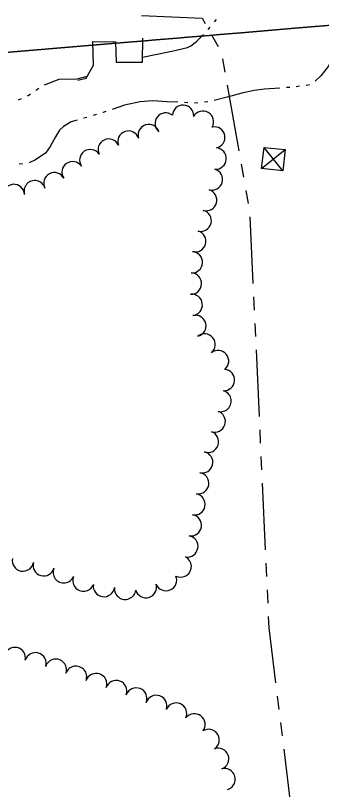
# Model space of a CAD drawing. Extents: x -25029 to 2274964, y -81170 to 687028.
# Drawn here: x -7528 to -7241, y -64412 to -63687 of the extents above; entities that cross this region are included whole.
import ezdxf

# ---------------------------------------------------------------- set-up
doc = ezdxf.new("R2010")
doc.units = 0
for name, color, linetype in [('DIVISIONS', 7, 'Continuous'), ('DV_X_Corp_Line', 7, 'Continuous'), ('TRANSPWRLN', 7, 'Continuous'), ('TREES', 7, 'Continuous'), ('WALL', 7, 'Continuous'), ('WATER', 7, 'Continuous')]:
    doc.layers.add(name, color=color, linetype=linetype)

msp = doc.modelspace()

# ---------------------------------------------------------------- linework, layer by layer
at = {"layer": 'DIVISIONS'}
for p, q in [((-7344.03, -63705.1), (-7337.82, -63715.95)), ((-7333.89, -63727.63), (-7331.72, -63739.94)), ((-7329.55, -63752.25), (-7318.68, -63813.79)), ((-7316.5, -63826.1), (-7314.33, -63838.41)), ((-7312.16, -63850.72), (-7309.98, -63863.03)), ((-7308.2, -63875.38), (-7305.33, -63937.82)), ((-7304.75, -63950.3), (-7304.18, -63962.79)), ((-7303.6, -63975.28), (-7303.03, -63987.76)), ((-7302.46, -64000.25), (-7299.58, -64062.69)), ((-7299.01, -64075.17), (-7298.44, -64087.66)), ((-7297.86, -64100.15), (-7297.29, -64112.63)), ((-7296.71, -64125.12), (-7293.84, -64187.55)), ((-7293.27, -64200.04), (-7292.69, -64212.53)), ((-7292.12, -64225.01), (-7291.54, -64237.5)), ((-7282.64, -64324.5), (-7281.12, -64336.9)), ((-7279.6, -64349.31), (-7278.08, -64361.72)), ((-7276.56, -64374.13), (-7268.96, -64436.16))]:
    msp.add_line(p, q, dxfattribs=at)
for points in [[(-7409.9, -63686.87), (-7352.97, -63689.46), (-7350.23, -63694.25)], [(-7290.97, -64249.99), (-7290.49, -64260.39), (-7284.16, -64312.09)]]:
    msp.add_lwpolyline(points, dxfattribs=at)
at = {"layer": 'DV_X_Corp_Line'}
for p, q in [((-7262.45, -63698.57), (-7203.12, -63693.64)), ((-7262.45, -63698.57), (-7203.12, -63693.64)), ((-7203.12, -63693.64), (-7262.45, -63698.57)), ((-7203.12, -63693.64), (-7262.45, -63698.57)), ((-7316.51, -63703.06), (-7262.45, -63698.57)), ((-7316.51, -63703.06), (-7262.45, -63698.57)), ((-7262.45, -63698.57), (-7316.51, -63703.06)), ((-7262.45, -63698.57), (-7316.51, -63703.06)), ((-7396.23, -63709.68), (-7376.3, -63708.03)), ((-7396.23, -63709.68), (-7376.3, -63708.03)), ((-7376.3, -63708.03), (-7396.23, -63709.68)), ((-7376.3, -63708.03), (-7396.23, -63709.68)), ((-7376.3, -63708.03), (-7366.34, -63707.2)), ((-7376.3, -63708.03), (-7366.34, -63707.2)), ((-7366.34, -63707.2), (-7376.3, -63708.03)), ((-7366.34, -63707.2), (-7376.3, -63708.03)), ((-7366.34, -63707.2), (-7346.4, -63705.54)), ((-7366.34, -63707.2), (-7346.4, -63705.54)), ((-7346.4, -63705.54), (-7366.34, -63707.2)), ((-7346.4, -63705.54), (-7366.34, -63707.2)), ((-7346.4, -63705.54), (-7336.44, -63704.72)), ((-7346.4, -63705.54), (-7336.44, -63704.72)), ((-7336.44, -63704.72), (-7346.4, -63705.54)), ((-7336.44, -63704.72), (-7346.4, -63705.54)), ((-7336.44, -63704.72), (-7316.51, -63703.06)), ((-7336.44, -63704.72), (-7316.51, -63703.06)), ((-7316.51, -63703.06), (-7336.44, -63704.72)), ((-7316.51, -63703.06), (-7336.44, -63704.72)), ((-7570.64, -63724.17), (-7426.13, -63712.17)), ((-7570.64, -63724.17), (-7426.13, -63712.17)), ((-7426.13, -63712.17), (-7570.64, -63724.17)), ((-7426.13, -63712.17), (-7570.64, -63724.17)), ((-7426.13, -63712.17), (-7406.2, -63710.51)), ((-7426.13, -63712.17), (-7406.2, -63710.51)), ((-7406.2, -63710.51), (-7426.13, -63712.17)), ((-7406.2, -63710.51), (-7426.13, -63712.17)), ((-7406.2, -63710.51), (-7396.23, -63709.68)), ((-7406.2, -63710.51), (-7396.23, -63709.68)), ((-7396.23, -63709.68), (-7406.2, -63710.51)), ((-7396.23, -63709.68), (-7406.2, -63710.51))]:
    msp.add_line(p, q, dxfattribs=at)
at = {"layer": 'TRANSPWRLN'}
for p, q in [((-7277.29, -63832.54), (-7294.97, -63810.5)), ((-7297.35, -63830.34), (-7275.09, -63812.48))]:
    msp.add_line(p, q, dxfattribs=at)
msp.add_lwpolyline([(-7297.35, -63830.34), (-7294.97, -63810.5), (-7275.09, -63812.48), (-7277.29, -63832.54), (-7297.35, -63830.34)], dxfattribs=at)
at = {"layer": 'TREES'}
for centre, start, end in [((-7370.86, -63780.85), 357.01189, 177.01189), ((-7387.13, -63788.11), 51.07303, 231.07303), ((-7352.21, -63786.36), 330.06406, 150.06406), ((-7402.96, -63798.86), 17.27043, 197.27043), ((-7421.99, -63805.03), 18.69191, 198.69191), ((-7341.58, -63801.16), 281.33388, 101.33388), ((-7440.48, -63812.55), 25.55605, 205.55605), ((-7340.33, -63820.94), 265.91569, 85.91569), ((-7457.8, -63822.44), 33.89535, 213.89535), ((-7474.33, -63833.7), 34.60778, 214.60778), ((-7343.76, -63840.54), 254.22433, 74.22433), ((-7491.41, -63844.04), 27.81052, 207.81052), ((-7529.4, -63855.03), 3.46292, 183.46292), ((-7509.84, -63851.56), 16.60346, 196.60346), ((-7349.16, -63859.79), 254.41886, 74.41886), ((-7354.29, -63879.12), 255.86058, 75.86058), ((-7359.38, -63898.46), 254.6706, 74.6706), ((-7362.58, -63918.09), 266.78475, 86.78475), ((-7363.49, -63938.07), 268.00493, 88.00493), ((-7362.72, -63958), 276.42448, 96.42448), ((-7359.3, -63977.67), 283.28698, 103.28698), ((-7350.65, -63995.12), 309.43979, 129.43979), ((-7338.03, -64010.64), 308.83081, 128.83081), ((-7332.49, -64028.4), 265.82197, 85.82197), ((-7335.64, -64048.08), 255.95967, 75.95967), ((-7341.17, -64067.28), 251.93369, 71.93369), ((-7347.48, -64086.26), 251.27189, 71.27189), ((-7352.92, -64105.48), 257.11354, 77.11354), ((-7356.69, -64125.11), 261.15906, 81.15906), ((-7360.11, -64144.81), 259.11277, 79.11277), ((-7363.53, -64164.51), 261.2051, 81.2051), ((-7366.79, -64184.24), 260.03085, 80.03085), ((-7373, -64203.04), 243.42878, 63.42878), ((-7520.87, -64197.47), 169.21641, 349.21641), ((-7501.4, -64201.98), 164.73711, 344.73711), ((-7482.55, -64208.52), 157.00173, 337.00173), ((-7464.09, -64216.23), 157.619, 337.619), ((-7386.7, -64215.82), 202.56309, 22.56309), ((-7444.94, -64221.4), 172.18861, 352.18861), ((-7425.1, -64223.94), 173.18797, 353.18797), ((-7405.56, -64222.39), 195.8843, 15.8843), ((-7528.42, -64288.85), 348.11456, 168.11456), ((-7509.05, -64293.76), 343.4256, 163.4256), ((-7489.99, -64299.81), 341.37982, 161.37982), ((-7471.12, -64306.42), 340.00825, 160.00825), ((-7452.29, -64313.16), 340.59318, 160.59318), ((-7433.44, -64319.83), 340.4273, 160.4273), ((-7414.7, -64326.82), 338.68174, 158.68174), ((-7395.92, -64333.7), 341.09217, 161.09217), ((-7377.28, -64340.91), 336.60873, 156.60873), ((-7360.18, -64350.97), 322.44423, 142.44423), ((-7346.85, -64365.48), 302.66454, 122.66454), ((-7337.95, -64383.27), 290.50131, 110.50131), ((-7331.95, -64402.32), 284.478, 104.478)]:
    msp.add_arc(centre, 10, start, end, dxfattribs=at)
at = {"layer": 'WALL'}
msp.add_lwpolyline([(-7469.54, -63747.45), (-7461.68, -63745.55), (-7454.8, -63733.28), (-7455.31, -63711.4), (-7434, -63711.57), (-7433.35, -63730.58), (-7408.83, -63730.56), (-7408.39, -63708.24)], dxfattribs=at)
at = {"layer": 'WATER'}
for p, q in [((-7341.37, -63692.94), (-7339.36, -63690.55)), ((-7347.39, -63700.13), (-7345.38, -63697.74)), ((-7508.66, -63756.83), (-7506.1, -63755.03)), ((-7270.93, -63754.21), (-7274.04, -63754.46)), ((-7261.61, -63753.23), (-7264.71, -63753.62)), ((-7525.01, -63765.84), (-7522.15, -63764.57)), ((-7366.32, -63768.68), (-7369.44, -63768.5)), ((-7356.97, -63768.66), (-7360.08, -63768.98)), ((-7347.65, -63767.69), (-7350.76, -63768.01)), ((-7451.97, -63779.66), (-7454.97, -63780.55)), ((-7460.96, -63782.32), (-7463.96, -63783.21))]:
    msp.add_line(p, q, dxfattribs=at)
for points in [[(-7408.74, -63725.87), (-7382.89, -63720.75), (-7381.49, -63720.38), (-7366.54, -63716.73), (-7363.4, -63715.29), (-7358.1, -63711.19), (-7351.63, -63704.72)], [(-7205.94, -63705.03), (-7214.74, -63707.33), (-7219.57, -63709.26), (-7222.71, -63712.63), (-7227.29, -63720.59), (-7235.02, -63734.59), (-7241.77, -63743.51), (-7247.16, -63748.34)], [(-7500.71, -63751.97), (-7486.87, -63746.64), (-7469.96, -63746.14), (-7460.58, -63743.6)], [(-7252.38, -63751.7), (-7252.39, -63751.71), (-7255.29, -63752.44), (-7255.41, -63752.45)], [(-7280.28, -63754.95), (-7294.38, -63756.06), (-7304.28, -63757.26), (-7315.62, -63759.67), (-7329.62, -63763.29), (-7341.55, -63766.39)], [(-7516.44, -63762.02), (-7515.33, -63761.53), (-7513.77, -63760.43)], [(-7375.68, -63768.22), (-7385.62, -63767.8), (-7399.6, -63766.89), (-7411.14, -63767.8), (-7425.71, -63770.84), (-7437.12, -63774.81)], [(-7443.03, -63776.87), (-7445.76, -63777.82), (-7445.98, -63777.89)], [(-7469.95, -63784.98), (-7475.52, -63786.63), (-7482.81, -63790.88), (-7486.46, -63794.22), (-7490.31, -63800.58), (-7495.45, -63809.68), (-7499.8, -63816.01), (-7509.7, -63822.34), (-7514.44, -63824.71), (-7515.12, -63824.82)], [(-7521.29, -63825.8), (-7524.34, -63826.29), (-7524.38, -63826.29)]]:
    msp.add_lwpolyline(points, dxfattribs=at)

doc.saveas('drawing.dxf')
